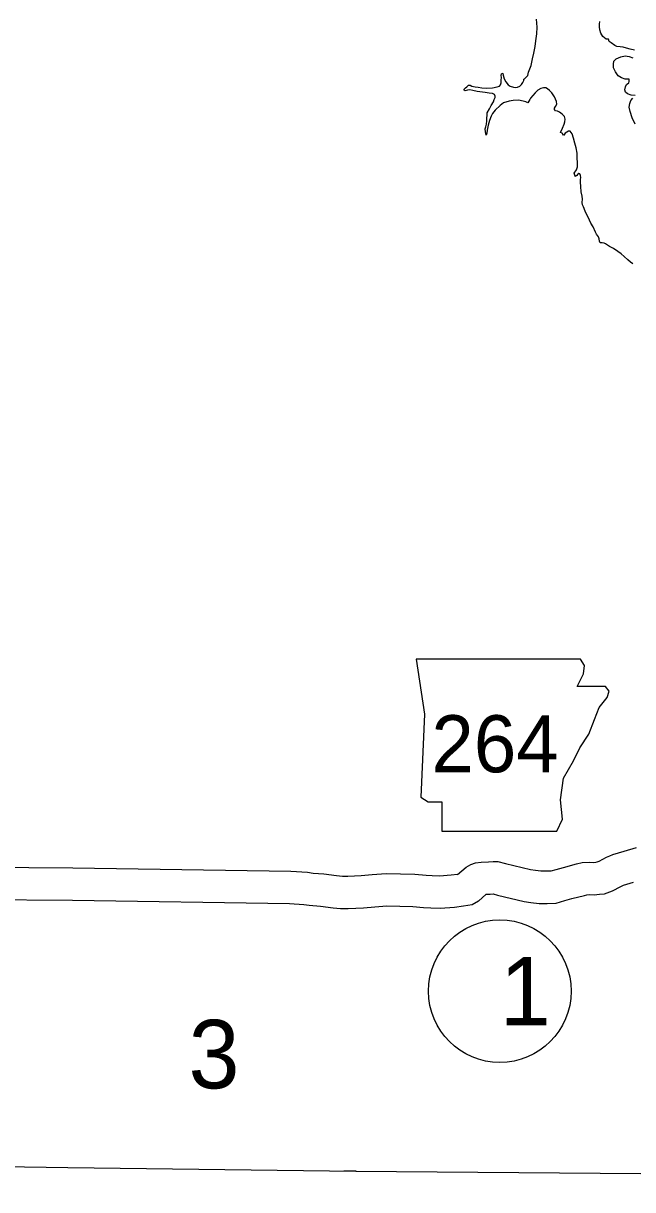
# Model space of a CAD drawing. Extents: x -939622 to -934245, y 1383184 to 1385301.
# Drawn here: x -935625.99 to -935609.07, y 1384208.45 to 1384240.82 of the extents above; entities that cross this region are included whole.
import ezdxf

# ---------------------------------------------------------------- set-up
doc = ezdxf.new("R2010")
doc.units = 0
for name, color, linetype in [('10', 7, 'Continuous'), ('2', 7, 'Continuous'), ('21', 7, 'Continuous'), ('27', 7, 'Continuous'), ('3', 7, 'Continuous'), ('6', 7, 'Continuous'), ('9', 7, 'Continuous')]:
    doc.layers.add(name, color=color, linetype=linetype)

msp = doc.modelspace()

# ---------------------------------------------------------------- linework, layer by layer
at = {"layer": '10'}
for points in [[(-935613.942, 1384217.201), (-935613.701, 1384217.4), (-935613.57, 1384217.474), (-935613.443, 1384217.517), (-935613.285, 1384217.544), (-935613.073, 1384217.552), (-935612.951, 1384217.56), (-935612.815, 1384217.554), (-935612.608, 1384217.499), (-935611.908, 1384217.335), (-935611.777, 1384217.313), (-935611.624, 1384217.295), (-935611.473, 1384217.296), (-935611.337, 1384217.301), (-935611.199, 1384217.339), (-935610.996, 1384217.396), (-935610.636, 1384217.49), (-935610.477, 1384217.529), (-935610.268, 1384217.539), (-935610.171, 1384217.535), (-935610.094, 1384217.543), (-935610.062, 1384217.547), (-935610.006, 1384217.567), (-935609.798, 1384217.68), (-935609.709, 1384217.717), (-935609.629, 1384217.75), (-935609.315, 1384217.846), (-935608.973, 1384217.948)], [(-935613.942, 1384217.201), (-935614.115, 1384217.18), (-935614.442, 1384217.155), (-935614.643, 1384217.159), (-935614.808, 1384217.169), (-935615.126, 1384217.201), (-935615.923, 1384217.217), (-935616.307, 1384217.189), (-935616.612, 1384217.163), (-935616.986, 1384217.141), (-935617.132, 1384217.145), (-935617.294, 1384217.159), (-935617.651, 1384217.202), (-935617.945, 1384217.229), (-935618.107, 1384217.253), (-935618.566, 1384217.282), (-935624.614, 1384217.376), (-935629.5, 1384217.413)], [(-935613.142, 1384216.648), (-935613.027, 1384216.653), (-935612.947, 1384216.658), (-935612.826, 1384216.626), (-935612.085, 1384216.452), (-935611.904, 1384216.422), (-935611.673, 1384216.395), (-935611.453, 1384216.396), (-935611.198, 1384216.406), (-935610.959, 1384216.472), (-935610.762, 1384216.527), (-935610.415, 1384216.618), (-935610.347, 1384216.634), (-935610.267, 1384216.638), (-935610.142, 1384216.632), (-935609.992, 1384216.649), (-935609.857, 1384216.665), (-935609.637, 1384216.743), (-935609.408, 1384216.867), (-935609.366, 1384216.885), (-935609.327, 1384216.901), (-935609.054, 1384216.984)], [(-935613.142, 1384216.648), (-935613.359, 1384216.456), (-935613.532, 1384216.355), (-935613.775, 1384216.315), (-935614.026, 1384216.284), (-935614.418, 1384216.255), (-935614.678, 1384216.26), (-935614.879, 1384216.272), (-935615.18, 1384216.302), (-935615.9, 1384216.317), (-935616.236, 1384216.292), (-935616.547, 1384216.265), (-935616.971, 1384216.24), (-935617.185, 1384216.246), (-935617.388, 1384216.264), (-935617.746, 1384216.307), (-935618.052, 1384216.335), (-935618.201, 1384216.357), (-935618.601, 1384216.383), (-935624.624, 1384216.476), (-935629.727, 1384216.515)]]:
    msp.add_lwpolyline(points, dxfattribs=at)
at = {"layer": '2'}
msp.add_lwpolyline([(-935632.56, 1384209.186), (-935624.761, 1384209.066), (-935616.758, 1384208.96), (-935608.845, 1384208.895), (-935601.001, 1384208.712), (-935593.117, 1384208.449), (-935587.249, 1384208.575)], dxfattribs=at)
at = {"layer": '21'}
msp.add_lwpolyline([(-935615.084, 1384223.174), (-935614.856, 1384221.652), (-935614.957, 1384219.342), (-935614.754, 1384219.216), (-935614.373, 1384219.216), (-935614.373, 1384218.403), (-935611.176, 1384218.403), (-935611.024, 1384218.733), (-935611.074, 1384219.266), (-935610.998, 1384219.875), (-935610.719, 1384220.357), (-935610.542, 1384220.713), (-935610.288, 1384221.093), (-935610.135, 1384221.499), (-935610.009, 1384221.829), (-935609.78, 1384222.108), (-935609.729, 1384222.286), (-935609.831, 1384222.413), (-935610.618, 1384222.413), (-935610.44, 1384222.768), (-935610.415, 1384222.997), (-935610.52, 1384223.172)], close=True, dxfattribs=at)
at = {"layer": '27'}
msp.add_circle((-935612.763, 1384213.959), 1.98, dxfattribs=at)
at = {"layer": '3'}
msp.add_lwpolyline([(-935616.764, 1384208.96), (-935617.094, 1384208.964)], dxfattribs=at)
at = {"layer": '6'}
msp.add_lwpolyline([(-935617.094, 1384208.964), (-935617.094, 1384208.974), (-935617.058, 1384208.973), (-935616.764, 1384208.969), (-935616.764, 1384208.96)], dxfattribs=at)
at = {"layer": '9'}
for points in [[(-935611.71, 1384238.974), (-935611.785, 1384238.895), (-935611.847, 1384238.826), (-935611.907, 1384238.751), (-935611.93, 1384238.714), (-935611.981, 1384238.618), (-935612.044, 1384238.642), (-935612.236, 1384238.688), (-935612.392, 1384238.687), (-935612.508, 1384238.666), (-935612.661, 1384238.616), (-935612.75, 1384238.544), (-935612.893, 1384238.414), (-935612.968, 1384238.32), (-935613.006, 1384238.245), (-935613.053, 1384238.128), (-935613.086, 1384238.001), (-935613.112, 1384237.86), (-935613.12, 1384237.779), (-935613.144, 1384237.716), (-935613.165, 1384237.809), (-935613.172, 1384237.896), (-935613.151, 1384237.956), (-935613.134, 1384238.025), (-935613.125, 1384238.121), (-935613.126, 1384238.187), (-935613.111, 1384238.283), (-935613.112, 1384238.343), (-935613.049, 1384238.449), (-935612.999, 1384238.545), (-935612.943, 1384238.642), (-935612.916, 1384238.711), (-935612.895, 1384238.765), (-935612.893, 1384238.807), (-935612.908, 1384238.846), (-935612.971, 1384238.873), (-935613.061, 1384238.884), (-935613.166, 1384238.904), (-935613.391, 1384238.936), (-935613.514, 1384238.962), (-935613.592, 1384238.977), (-935613.658, 1384238.967), (-935613.723, 1384238.955), (-935613.757, 1384238.966), (-935613.751, 1384238.996), (-935613.712, 1384239.033), (-935613.682, 1384239.06), (-935613.652, 1384239.09), (-935613.632, 1384239.108), (-935613.59, 1384239.109), (-935613.544, 1384239.085), (-935613.448, 1384239.062), (-935613.364, 1384239.05), (-935613.26, 1384239.033), (-935613.131, 1384239.028), (-935612.963, 1384239.038), (-935612.834, 1384239.06), (-935612.774, 1384239.084), (-935612.742, 1384239.117), (-935612.727, 1384239.171), (-935612.724, 1384239.249), (-935612.716, 1384239.319), (-935612.722, 1384239.376), (-935612.716, 1384239.421), (-935612.711, 1384239.442), (-935612.684, 1384239.43), (-935612.674, 1384239.382), (-935612.647, 1384239.28), (-935612.598, 1384239.199), (-935612.529, 1384239.116), (-935612.472, 1384239.083), (-935612.388, 1384239.051), (-935612.328, 1384239.042), (-935612.277, 1384239.051), (-935612.211, 1384239.076), (-935612.157, 1384239.124), (-935612.122, 1384239.181), (-935612.098, 1384239.239), (-935612.095, 1384239.272), (-935612.077, 1384239.287), (-935612.051, 1384239.311), (-935612.018, 1384239.341), (-935611.988, 1384239.377), (-935611.965, 1384239.465), (-935611.897, 1384239.657), (-935611.853, 1384239.838), (-935611.815, 1384240), (-935611.786, 1384240.183), (-935611.76, 1384240.337), (-935611.74, 1384240.529), (-935611.726, 1384240.721), (-935611.749, 1384240.94)], [(-935609.023, 1384240.076), (-935609.143, 1384240.111), (-935609.242, 1384240.134), (-935609.335, 1384240.164), (-935609.422, 1384240.175), (-935609.515, 1384240.18), (-935609.572, 1384240.213), (-935609.671, 1384240.287), (-935609.729, 1384240.32), (-935609.744, 1384240.386), (-935609.81, 1384240.386), (-935609.903, 1384240.46), (-935609.961, 1384240.553), (-935609.985, 1384240.646), (-935609.998, 1384240.727), (-935609.998, 1384240.805), (-935609.987, 1384240.874)], [(-935609.007, 1384238.824), (-935609.114, 1384238.835), (-935609.223, 1384238.87), (-935609.271, 1384238.918), (-935609.289, 1384238.978), (-935609.275, 1384239.062), (-935609.245, 1384239.126), (-935609.185, 1384239.177), (-935609.171, 1384239.213), (-935609.168, 1384239.276), (-935609.279, 1384239.278), (-935609.384, 1384239.308), (-935609.474, 1384239.37), (-935609.553, 1384239.478), (-935609.604, 1384239.591), (-935609.611, 1384239.693), (-935609.599, 1384239.775), (-935609.537, 1384239.841), (-935609.408, 1384239.893), (-935609.286, 1384239.921), (-935609.172, 1384239.907), (-935609.07, 1384239.871)], [(-935609.069, 1384234.146), (-935609.135, 1384234.197), (-935609.207, 1384234.259), (-935609.307, 1384234.355), (-935609.394, 1384234.426), (-935609.487, 1384234.489), (-935609.605, 1384234.572), (-935609.722, 1384234.634), (-935609.773, 1384234.667), (-935609.827, 1384234.706), (-935609.866, 1384234.72), (-935609.926, 1384234.735), (-935609.977, 1384234.732), (-935609.998, 1384234.777), (-935610.008, 1384234.843), (-935610.026, 1384234.899), (-935610.077, 1384234.974), (-935610.105, 1384235.031), (-935610.168, 1384235.172), (-935610.241, 1384235.279), (-935610.314, 1384235.441), (-935610.381, 1384235.579), (-935610.417, 1384235.683), (-935610.438, 1384235.734), (-935610.472, 1384235.785), (-935610.475, 1384235.854), (-935610.47, 1384235.944), (-935610.476, 1384236.028), (-935610.501, 1384236.145), (-935610.517, 1384236.292), (-935610.523, 1384236.418), (-935610.521, 1384236.49), (-935610.512, 1384236.541), (-935610.524, 1384236.601), (-935610.54, 1384236.643), (-935610.57, 1384236.655), (-935610.597, 1384236.634), (-935610.626, 1384236.604), (-935610.674, 1384236.576), (-935610.683, 1384236.606), (-935610.692, 1384236.639), (-935610.702, 1384236.669), (-935610.684, 1384236.696), (-935610.657, 1384236.726), (-935610.63, 1384236.76), (-935610.61, 1384236.841), (-935610.61, 1384236.955), (-935610.614, 1384237.093), (-935610.615, 1384237.225), (-935610.646, 1384237.369), (-935610.68, 1384237.498), (-935610.719, 1384237.636), (-935610.759, 1384237.753), (-935610.78, 1384237.797), (-935610.81, 1384237.83), (-935610.855, 1384237.83), (-935610.903, 1384237.806), (-935610.948, 1384237.772), (-935610.995, 1384237.709), (-935611.035, 1384237.772), (-935611.083, 1384237.798), (-935611.021, 1384237.916), (-935610.973, 1384238.027), (-935610.956, 1384238.09), (-935610.95, 1384238.169), (-935610.972, 1384238.234), (-935611.035, 1384238.303), (-935611.104, 1384238.357), (-935611.164, 1384238.389), (-935611.221, 1384238.398), (-935611.248, 1384238.431), (-935611.243, 1384238.47), (-935611.216, 1384238.518), (-935611.177, 1384238.578), (-935611.19, 1384238.659), (-935611.245, 1384238.782), (-935611.32, 1384238.893), (-935611.383, 1384238.961), (-935611.438, 1384239.009), (-935611.489, 1384239.03), (-935611.549, 1384239.032), (-935611.626, 1384239.017), (-935611.71, 1384238.974)], [(-935609.002, 1384238.022), (-935609.093, 1384238.205), (-935609.145, 1384238.376), (-935609.172, 1384238.493), (-935609.155, 1384238.595), (-935609.123, 1384238.682), (-935609.066, 1384238.745)]]:
    msp.add_lwpolyline(points, dxfattribs=at)

# ---------------------------------------------------------------- texts
at = {"layer": '21'}
msp.add_text('264', height=1.584, dxfattribs=at).set_placement((-935614.663, 1384220.034))
at = {"layer": '27'}
msp.add_text('1', height=1.901, dxfattribs=at).set_placement((-935612.763, 1384213.008))
msp.add_text('3', height=1.901, rotation=359.9, dxfattribs=at).set_placement((-935621.406, 1384211.262))

doc.saveas('drawing.dxf')
